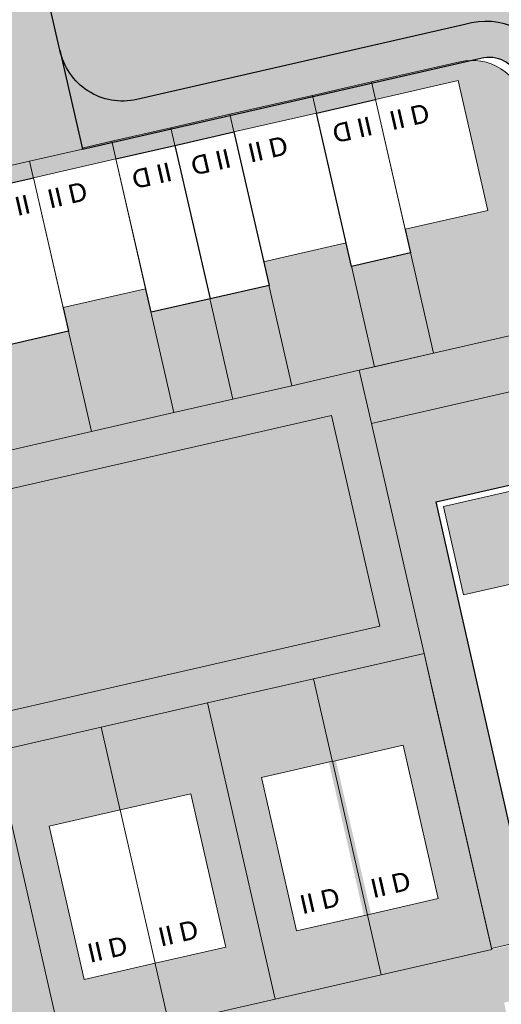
# Model space of a CAD drawing. Header units: metres. Extents: x -862 to 1262, y -354 to 644.
# Tile 284 of 315: x 268 to 307, y 105 to 187. Entities that reach past the tile are written whole.
import ezdxf

# ---------------------------------------------------------------- set-up
doc = ezdxf.new("R2010")
doc.units = ezdxf.units.M
doc.header["$LTSCALE"] = 0.5
doc.set_wipeout_variables(frame=1)
for name, color, linetype in [('BPR_Verkehr_220520', 7, 'Continuous'), ('DZH_Baufelder Ost_220610', 7, 'Continuous'), ('LPB_Freiraum_220609', 7, 'Continuous')]:
    doc.layers.add(name, color=color, linetype=linetype)
doc.styles.add('Calibri Light', font='calibril.ttf')

# ---------------------------------------------------------------- blocks, each defined once
blk = doc.blocks.new('Slab (2D)-6')
at = {"color": 255, "linetype": 'Continuous', "lineweight": 9, "transparency": 33554687}
blk.add_wipeout([(-2.291500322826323e-13, -8.881784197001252e-16), (-1.7763568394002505e-15, 12.999999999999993), (4.999999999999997, 12.999999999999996), (4.999999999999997, 8.881784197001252e-16)], dxfattribs=at)
at = {"color": 7, "linetype": 'Continuous', "lineweight": 9, "transparency": 33554687}
for p, q in [((0, 9.400000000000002), (5, 9.400000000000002)), ((-2.277216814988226e-13, 4), (5, 3.999999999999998))]:
    blk.add_line(p, q, dxfattribs=at)
at = {"color": 8, "linetype": 'Continuous', "lineweight": 9, "true_color": 0x777777, "transparency": 33554687, "flags": 128}
blk.add_lwpolyline([(-2.275957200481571e-13, -9.063735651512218e-16), (3.155443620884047e-29, 13), (5, 13), (5, 0)], close=True, dxfattribs=at)
at = {"color": 7, "linetype": 'Continuous', "lineweight": 9, "transparency": 33554687, "flags": 128}
blk.add_lwpolyline([(5, 0), (5, 13), (0, 13), (-2.275957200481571e-13, -9.063735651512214e-16), (5, 5.428454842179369e-16)], dxfattribs=at)
blk = doc.blocks.new('RH 5 x 13 - II (2D_3D) (2D)')
at = {"color": 8, "true_color": 0x777777, "transparency": 33554687}
blk.add_blockref('Slab (2D)-6', (0, 0), dxfattribs=at)
at = {"color": 255, "linetype": 'Continuous', "lineweight": 5, "transparency": 33554687}
blk.add_wipeout([(0, 13), (5, 13), (5, 0), (0, 0)], dxfattribs=at)
at = {"color": 7, "linetype": 'Continuous', "lineweight": 25, "transparency": 33554687, "flags": 128}
blk.add_lwpolyline([(0, 13), (5, 13), (5, 0), (0, 0)], close=True, dxfattribs=at)
at = {"color": 7, "transparency": 33554687, "insert": (2.405184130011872, 2.006361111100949), "char_height": 1.559479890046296, "width": 3.810368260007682, "attachment_point": 5, "line_spacing_factor": 1.163780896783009, "style": 'Calibri Light'}
blk.add_mtext('II D', dxfattribs=at)
blk = doc.blocks.new('Slab (2D)-19')
at = {"color": 255, "linetype": 'Continuous', "lineweight": 9, "transparency": 33554687}
blk.add_wipeout([(-2.2737367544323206e-13, -8.881784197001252e-16), (-2.2737367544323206e-13, 10.999999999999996), (6.999999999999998, 11), (6.999999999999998, 0)], dxfattribs=at)
at = {"color": 7, "linetype": 'Continuous', "lineweight": 9, "transparency": 33554687}
for p, q in [((-2.27595720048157e-13, 9.4), (7, 9.4)), ((-4.551786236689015e-13, 4.000000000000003), (7, 3.999999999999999))]:
    blk.add_line(p, q, dxfattribs=at)
at = {"color": 8, "linetype": 'Continuous', "lineweight": 9, "true_color": 0x777777, "transparency": 33554687, "flags": 128}
blk.add_lwpolyline([(-2.275957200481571e-13, -9.509376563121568e-16), (-2.275957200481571e-13, 11), (7, 11), (7, 0)], close=True, dxfattribs=at)
at = {"color": 7, "linetype": 'Continuous', "lineweight": 9, "transparency": 33554687, "flags": 128}
blk.add_lwpolyline([(-2.275957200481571e-13, -9.50937656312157e-16), (-2.275957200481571e-13, 11), (7, 11), (7, -2.187751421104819e-15), (-2.275957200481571e-13, -9.50937656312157e-16)], dxfattribs=at)
blk = doc.blocks.new('DH 7 x 11 - II (2D_3D) (2D)')
at = {"color": 8, "true_color": 0x777777, "transparency": 33554687}
blk.add_blockref('Slab (2D)-19', (0, 0), dxfattribs=at)
at = {"color": 255, "linetype": 'Continuous', "lineweight": 9, "transparency": 33554687}
blk.add_wipeout([(0, 11), (7, 11), (7, 0), (0, 0)], dxfattribs=at)
at = {"color": 253, "linetype": 'Continuous', "lineweight": 9, "transparency": 33554687, "flags": 128}
blk.add_lwpolyline([(0, 11), (7, 11), (7, 0), (0, 0)], close=True, dxfattribs=at)
at = {"color": 7, "transparency": 33554687, "insert": (2.405184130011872, 2.006361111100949), "char_height": 1.559479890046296, "width": 3.810368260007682, "attachment_point": 5, "line_spacing_factor": 1.163780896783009, "style": 'Calibri Light'}
blk.add_mtext('II D', dxfattribs=at)
blk = doc.blocks.new('Slab (2D)-21')
at = {"color": 255, "linetype": 'Continuous', "lineweight": 9, "transparency": 33554687}
blk.add_wipeout([(-2.255973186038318e-13, -8.881784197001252e-16), (0, 13), (5.999999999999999, 13), (5.999999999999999, 8.881784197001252e-16)], dxfattribs=at)
at = {"color": 7, "linetype": 'Continuous', "lineweight": 9, "transparency": 33554687}
for p, q in [((0, 13), (6, 13)), ((0, 9.400000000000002), (5.999999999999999, 9.400000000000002)), ((-2.277216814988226e-13, 4.000000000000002), (5.999999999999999, 4))]:
    blk.add_line(p, q, dxfattribs=at)
at = {"color": 8, "linetype": 'Continuous', "lineweight": 9, "true_color": 0x777777, "transparency": 33554687, "flags": 128}
blk.add_lwpolyline([(-2.275957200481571e-13, -9.509376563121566e-16), (0, 13), (5.999999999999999, 13), (5.999999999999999, 0)], close=True, dxfattribs=at)
at = {"color": 7, "linetype": 'Continuous', "lineweight": 9, "transparency": 33554687, "flags": 128}
blk.add_lwpolyline([(-2.275957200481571e-13, -9.50937656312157e-16), (6, 3.327716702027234e-16), (5.999999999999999, 13), (0, 13), (-2.275957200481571e-13, -9.50937656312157e-16)], dxfattribs=at)
blk = doc.blocks.new('DH 6 x 13 - II (2D_3D) (2D)')
at = {"color": 8, "true_color": 0x777777, "transparency": 33554687}
blk.add_blockref('Slab (2D)-21', (0, 0), dxfattribs=at)
at = {"color": 255, "linetype": 'Continuous', "lineweight": 9, "transparency": 33554687}
blk.add_wipeout([(0, 13), (6, 13), (6, 0), (0, 0)], dxfattribs=at)
at = {"color": 253, "linetype": 'Continuous', "lineweight": 9, "transparency": 33554687, "flags": 128}
blk.add_lwpolyline([(0, 13), (6, 13), (6, 0), (0, 0)], close=True, dxfattribs=at)
at = {"color": 7, "transparency": 33554687, "insert": (2.405184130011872, 2.006361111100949), "char_height": 1.559479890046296, "width": 3.810368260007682, "attachment_point": 5, "line_spacing_factor": 1.163780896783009, "style": 'Calibri Light'}
blk.add_mtext('II D', dxfattribs=at)
blk = doc.blocks.new('Slab (2D)-24')
at = {"color": 255, "linetype": 'Continuous', "lineweight": 9, "transparency": 33554687}
blk.add_wipeout([(15.999837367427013, 6.50040150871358), (16.000163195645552, -6.4995994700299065), (8.000162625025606, -6.499799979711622), (7.999836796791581, 6.500200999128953)], dxfattribs=at)
at = {"color": 8, "linetype": 'Continuous', "lineweight": 9, "true_color": 0x777777, "transparency": 33554687, "flags": 128}
blk.add_lwpolyline([(15.99983736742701, 6.500401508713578), (16.00016319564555, -6.499599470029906), (8.000162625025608, -6.499799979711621), (7.999836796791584, 6.500200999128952)], close=True, dxfattribs=at)
at = {"color": 255, "linetype": 'Continuous', "lineweight": 9, "transparency": 33554687}
blk.add_wipeout([(15.999837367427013, 6.50040150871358), (16.000163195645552, -6.4995994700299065), (8.000162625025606, -6.499799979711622), (7.999836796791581, 6.500200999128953)], dxfattribs=at)
at = {"color": 8, "linetype": 'Continuous', "lineweight": 9, "true_color": 0x777777, "transparency": 33554687, "flags": 128}
blk.add_lwpolyline([(15.99983736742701, 6.500401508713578), (16.00016319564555, -6.499599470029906), (8.000162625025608, -6.499799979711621), (7.999836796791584, 6.500200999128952)], close=True, dxfattribs=at)
at = {"color": 255, "linetype": 'Continuous', "lineweight": 9, "transparency": 33554687}
blk.add_wipeout([(15.999837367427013, 6.50040150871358), (16.000163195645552, -6.4995994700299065), (8.000162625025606, -6.499799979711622), (7.999836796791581, 6.500200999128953)], dxfattribs=at)
at = {"color": 8, "linetype": 'Continuous', "lineweight": 9, "true_color": 0x777777, "transparency": 33554687, "flags": 128}
blk.add_lwpolyline([(15.99983736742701, 6.500401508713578), (16.00016319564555, -6.499599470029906), (8.000162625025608, -6.499799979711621), (7.999836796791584, 6.500200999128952)], close=True, dxfattribs=at)
blk = doc.blocks.new('Slab (2D)-25')
at = {"color": 255, "linetype": 'Continuous', "lineweight": 9, "transparency": 33554687}
blk.add_wipeout([(7.999836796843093, 6.5002000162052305), (8.000162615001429, -6.499398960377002), (-15.99983737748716, -6.5000004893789), (-16.0001631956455, 6.499598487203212)], dxfattribs=at)
at = {"color": 8, "linetype": 'Continuous', "lineweight": 9, "true_color": 0x777777, "transparency": 33554687, "flags": 128}
blk.add_lwpolyline([(7.999836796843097, 6.500200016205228), (8.000162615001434, -6.499398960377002), (-15.99983737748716, -6.500000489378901), (-16.0001631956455, 6.499598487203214)], close=True, dxfattribs=at)
at = {"color": 255, "linetype": 'Continuous', "lineweight": 9, "transparency": 33554687}
blk.add_wipeout([(7.999836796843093, 6.5002000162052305), (8.000162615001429, -6.499398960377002), (-15.99983737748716, -6.5000004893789), (-16.0001631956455, 6.499598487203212)], dxfattribs=at)
at = {"color": 8, "linetype": 'Continuous', "lineweight": 9, "true_color": 0x777777, "transparency": 33554687, "flags": 128}
blk.add_lwpolyline([(7.999836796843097, 6.500200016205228), (8.000162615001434, -6.499398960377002), (-15.99983737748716, -6.500000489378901), (-16.0001631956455, 6.499598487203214)], close=True, dxfattribs=at)
at = {"color": 255, "linetype": 'Continuous', "lineweight": 9, "transparency": 33554687}
blk.add_wipeout([(7.999836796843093, 6.5002000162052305), (8.000162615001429, -6.499398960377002), (-15.99983737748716, -6.5000004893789), (-16.0001631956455, 6.499598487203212)], dxfattribs=at)
at = {"color": 8, "linetype": 'Continuous', "lineweight": 9, "true_color": 0x777777, "transparency": 33554687, "flags": 128}
blk.add_lwpolyline([(7.999836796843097, 6.500200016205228), (8.000162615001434, -6.499398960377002), (-15.99983737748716, -6.500000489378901), (-16.0001631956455, 6.499598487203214)], close=True, dxfattribs=at)
blk = doc.blocks.new('Symbol-7 (2D)')
at = {"color": 8, "true_color": 0x777777, "transparency": 33554687}
blk.add_blockref('Slab (2D)-24', (0, 0), dxfattribs=at)
blk.add_blockref('Slab (2D)-25', (0, 0), dxfattribs=at)
at = {"color": 255, "linetype": 'Continuous', "lineweight": 25, "transparency": 33554687}
blk.add_wipeout([(-16.000163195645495, 6.499598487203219), (7.9998367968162, 6.500200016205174), (15.999836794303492, 6.500400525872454), (16.000162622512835, -6.499599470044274), (-15.999837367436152, -6.500401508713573), (-16.000113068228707, 4.499598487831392), (-16.000113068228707, 4.499598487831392)], dxfattribs=at)
at = {"linetype": 'Continuous', "lineweight": 0, "true_color": 0xfbf8f0, "transparency": 33554661}
blk.add_hatch(color=7, dxfattribs=at).paths.add_polyline_path([(15.49984932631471, 6.000387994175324), (15.50015009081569, -5.999612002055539), (8.000150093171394, -5.999799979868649), (7.999849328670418, 6.000200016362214)])
at = {"color": 7, "linetype": 'Continuous', "lineweight": 25, "transparency": 33554687, "flags": 128}
blk.add_lwpolyline([(-16.0001631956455, 6.499598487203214), (7.999836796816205, 6.50020001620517), (15.9998367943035, 6.50040052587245), (16.00016262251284, -6.499599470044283), (-15.99983736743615, -6.500401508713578), (-16.0001130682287, 4.49959848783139), (-16.0001130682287, 4.49959848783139)], close=True, dxfattribs=at)
at = {"color": 9, "linetype": 'Continuous', "lineweight": 9, "transparency": 33554661, "flags": 128}
blk.add_lwpolyline([(15.49984932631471, 6.000387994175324), (15.50015009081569, -5.999612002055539), (8.000150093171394, -5.999799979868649), (7.999849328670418, 6.000200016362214)], close=True, dxfattribs=at)
at = {"color": 7, "transparency": 33554687, "char_height": 1.559479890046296, "width": 3, "attachment_point": 5, "line_spacing_factor": 1.163780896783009, "style": 'Calibri Light'}
for s, insert, rotation in [('III', (-13.53261823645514, -4.500002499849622), 90.0014360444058), ('II', (13.99375138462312, -4.499649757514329), 90.00143604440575)]:
    blk.add_mtext(s, dxfattribs=dict(at, insert=insert, rotation=rotation))

msp = doc.modelspace()

# ---------------------------------------------------------------- hatches: boundary and pattern name
at = {"layer": 'DZH_Baufelder Ost_220610', "linetype": 'Continuous', "lineweight": 0, "true_color": 0xdce9e4, "transparency": 33554687}
h = msp.add_hatch(color=254, dxfattribs=at)
edge = h.paths.add_edge_path()
edge.add_line((309.3987034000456, 179.7556519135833), (313.5209039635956, 161.7222780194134))
edge.add_line((313.5209039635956, 161.7222780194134), (301.8411468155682, 159.0503654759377))
edge.add_line((301.8411468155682, 159.0503654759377), (296.712088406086, 181.4710680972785))
edge.add_line((296.712088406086, 181.4710680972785), (304.0086289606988, 183.1397138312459))
edge.add_arc((305.0118348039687, 178.7529635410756), 4.500000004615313, 12.874698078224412, 102.88145674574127, ccw=False)
at = {"layer": 'DZH_Baufelder Ost_220610', "linetype": 'Continuous', "lineweight": 0, "true_color": 0x8ea381, "transparency": 33554687}
h = msp.add_hatch(color=252, dxfattribs=at)
edge = h.paths.add_edge_path()
edge.add_arc((305.0118348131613, 178.7529635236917), 4.499999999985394, 12.874697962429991, 102.87524179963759, ccw=False)
edge.add_line((309.3987034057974, 179.7556518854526), (308.8137875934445, 179.6219601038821))
edge.add_arc((305.0118348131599, 178.7529635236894), 3.899999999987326, 12.87469796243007, 102.8752417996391)
edge.add_line((304.1428021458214, 182.5549080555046), (304.0091048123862, 183.1398225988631))
h = msp.add_hatch(color=252, dxfattribs=at)
edge = h.paths.add_edge_path()
edge.add_arc((305.0118348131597, 178.7529635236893), 3.899999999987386, 12.874697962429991, 102.87524179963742, ccw=False)
edge.add_line((308.8137875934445, 179.6219601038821), (309.3987034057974, 179.7556518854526))
edge.add_arc((305.0118348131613, 178.7529635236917), 4.499999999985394, 12.87469796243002, 102.8752417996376)
edge.add_line((304.0091048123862, 183.1398225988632), (304.1428021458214, 182.5549080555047))
at = {"layer": 'DZH_Baufelder Ost_220610', "linetype": 'Continuous', "lineweight": 0, "true_color": 0xdce9e4, "transparency": 33554687}
for points in [[(291.8374581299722, 180.355452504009), (296.7121913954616, 181.4706178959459), (301.8411468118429, 159.0503654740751), (296.9664135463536, 157.9352000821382)], [(295.707356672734, 157.6471727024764), (296.9664135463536, 157.9352000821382), (291.8374581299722, 180.3554525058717), (285.0141035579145, 178.7945119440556), (290.1431854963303, 156.3737064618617), (295.7074831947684, 157.646619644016)], [(280.142043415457, 177.6799580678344), (285.0141035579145, 178.7945119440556), (290.1431854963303, 156.3737064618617), (285.2711253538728, 155.2591525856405)], [(275.2655587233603, 176.56439200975), (280.1420434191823, 177.6799580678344), (285.2711253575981, 155.2591525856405), (280.3946406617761, 154.1435865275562)], [(272.814996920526, 176.0037907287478), (272.8356227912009, 175.9135501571), (268.4626579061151, 174.9140417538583), (273.5712860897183, 152.5826459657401), (280.3946406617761, 154.1435865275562), (275.2655587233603, 176.56439200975)], [(268.4626579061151, 174.9140417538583), (260.6634108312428, 173.1314038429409), (265.7723764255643, 150.7985331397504), (273.5712860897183, 152.5826459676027)], [(295.707356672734, 157.6471727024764), (296.7108727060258, 153.260493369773), (314.5235923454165, 157.3354093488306), (313.5209039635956, 161.7222780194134)], [(291.9242990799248, 132.1645024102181), (301.0598256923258, 134.2525675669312), (306.6520281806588, 109.7860347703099), (297.5165015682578, 107.6979696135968)], [(283.1505791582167, 130.1590512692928), (291.9243169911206, 132.1644240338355), (297.5165015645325, 107.6979696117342), (288.7427637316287, 105.6925968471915)], [(274.376841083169, 128.1536784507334), (283.1505791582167, 130.1590512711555), (288.7427637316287, 105.6925968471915), (279.9690256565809, 103.6872240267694)], [(265.6031030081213, 126.1483056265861), (274.376841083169, 128.1536784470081), (279.9690256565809, 103.6872240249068), (271.1952875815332, 101.6818512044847)], [(250.9802064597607, 122.806017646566), (265.6031030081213, 126.1483056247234), (271.1952875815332, 101.6818512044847), (256.5723910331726, 98.3395632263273)]]:
    msp.add_hatch(color=254, dxfattribs=at).paths.add_polyline_path(points)
at = {"layer": 'DZH_Baufelder Ost_220610', "linetype": 'Continuous', "lineweight": 0, "true_color": 0xfff9e0, "transparency": 33554687}
h = msp.add_hatch(color=7, dxfattribs=at)
edge = h.paths.add_edge_path()
edge.add_line((258.4660780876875, 124.5171085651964), (291.9242992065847, 132.1645018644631))
edge.add_line((291.9242990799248, 132.1645024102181), (301.0592399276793, 134.2524336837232))
edge.add_line((301.0592399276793, 134.2524336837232), (295.7074831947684, 157.646619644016))
edge.add_line((295.7074831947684, 157.646619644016), (290.1431854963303, 156.3737064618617))
edge.add_line((290.1431854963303, 156.3737064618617), (285.2711253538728, 155.2591525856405))
edge.add_line((285.2711253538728, 155.2591525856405), (280.3946406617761, 154.1435865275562))
edge.add_line((280.3946406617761, 154.1435865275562), (273.5712860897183, 152.5826459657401))
edge.add_line((273.5712860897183, 152.5826459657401), (265.7723764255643, 150.7985331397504))
edge.add_line((265.7723764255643, 150.7985331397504), (257.9738355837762, 149.0145046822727))
edge.add_line((257.9738355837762, 149.0145046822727), (253.102144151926, 147.9000351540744))
edge.add_line((253.102144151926, 147.9000351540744), (242.3791503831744, 145.4469960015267))
edge.add_line((242.3791503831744, 145.4469960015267), (237.5026656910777, 144.3314299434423))
edge.add_line((237.5026656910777, 144.3314299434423), (231.6561566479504, 142.9939568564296))
edge.add_line((231.6561566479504, 142.9939568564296), (224.3185016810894, 141.3153626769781))
edge.add_line((224.3185016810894, 141.3153626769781), (227.0023164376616, 129.5733626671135))
edge.add_line((227.0023164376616, 129.5733626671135), (229.0008372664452, 120.8597400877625))
edge.add_line((229.0008372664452, 120.8597400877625), (229.669294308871, 117.9351632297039))
edge.add_line((229.669294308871, 117.9351632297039), (250.6821657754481, 122.73797833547))
edge.add_line((250.6821657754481, 122.73797833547), (250.9690339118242, 122.8036842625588))
edge.add_line((250.9690339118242, 122.8036842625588), (250.9690639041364, 122.8035533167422))
edge.add_line((250.9690639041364, 122.8035533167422), (258.4660774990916, 124.5171111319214))
edge.add_line((258.4660774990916, 124.5171111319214), (258.4660780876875, 124.5171085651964))
h.paths.add_polyline_path([(297.4021601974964, 136.4939174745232), (231.9260305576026, 121.5283359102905), (231.9260300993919, 121.5283379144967), (227.9457685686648, 138.9424425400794), (293.421890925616, 153.9080203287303)])
at = {"layer": 'DZH_Baufelder Ost_220610', "linetype": 'Continuous', "lineweight": 0, "true_color": 0xdce9e4, "transparency": 33554687}
h = msp.add_hatch(color=254, dxfattribs=at)
edge = h.paths.add_edge_path()
edge.add_line((301.0592399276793, 134.2524336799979), (301.0598256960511, 134.2525675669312))
edge.add_line((301.0598256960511, 134.2525675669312), (301.7677706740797, 131.1552263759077))
edge.add_line((301.7677706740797, 131.1552263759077), (306.6346043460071, 109.8807892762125))
edge.add_line((306.6346043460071, 109.8807892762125), (320.0527593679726, 112.9486692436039))
edge.add_arc((319.0497764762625, 117.3354705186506), 4.500000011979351, 282.878544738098, 372.8746978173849)
edge.add_line((323.4366450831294, 118.3381588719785), (314.5232244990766, 157.335325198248))
edge.add_line((314.5232244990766, 157.335325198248), (296.7108727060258, 153.260493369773))
edge.add_line((296.7108727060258, 153.260493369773), (301.0592399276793, 134.2524336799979))
at = {"layer": 'DZH_Baufelder Ost_220610', "linetype": 'Continuous', "lineweight": 0, "true_color": 0xc4dad2, "transparency": 33554687}
msp.add_hatch(color=254, dxfattribs=at).paths.add_polyline_path([(227.9457690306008, 138.9424405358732), (231.9260305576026, 121.5283359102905), (297.4021601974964, 136.4939174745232), (293.421890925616, 153.9080203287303)])

# ---------------------------------------------------------------- linework, layer by layer
at = {"layer": 'DZH_Baufelder Ost_220610', "color": 255, "linetype": 'Continuous', "lineweight": 18, "transparency": 33554687, "elevation": -12285434.42021632, "flags": 128}
for points in [[(309.3987034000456, 179.7556519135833), (313.5209039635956, 161.7222780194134), (301.8411468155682, 159.0503654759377), (296.712088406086, 181.4710680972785), (304.0086289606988, 183.1397138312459, -0.4142481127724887), (309.3987034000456, 179.7556519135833)], [(301.0592399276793, 134.2524336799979), (301.0598256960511, 134.2525675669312), (301.7677706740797, 131.1552263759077), (306.6346043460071, 109.8807892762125), (320.0527593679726, 112.9486692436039, 0.4141938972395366), (323.4366450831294, 118.3381588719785), (314.5232244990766, 157.335325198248), (296.7108727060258, 153.260493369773)]]:
    msp.add_lwpolyline(points, format="xyb", close=True, dxfattribs=at)
at = {"layer": 'DZH_Baufelder Ost_220610', "color": 255, "linetype": 'Continuous', "lineweight": 18, "transparency": 33554687, "flags": 128}
for points in [[(291.8374581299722, 180.355452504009), (296.7121913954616, 181.4706178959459), (301.8411468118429, 159.0503654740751), (296.9664135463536, 157.9352000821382)], [(295.707356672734, 157.6471727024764), (296.9664135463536, 157.9352000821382), (291.8374581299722, 180.3554525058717), (285.0141035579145, 178.7945119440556), (290.1431854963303, 156.3737064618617), (295.7074831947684, 157.646619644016)], [(280.142043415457, 177.6799580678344), (285.0141035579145, 178.7945119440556), (290.1431854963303, 156.3737064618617), (285.2711253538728, 155.2591525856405)], [(275.2655587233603, 176.56439200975), (280.1420434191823, 177.6799580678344), (285.2711253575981, 155.2591525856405), (280.3946406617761, 154.1435865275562)], [(272.814996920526, 176.0037907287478), (272.8356227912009, 175.9135501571), (268.4626579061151, 174.9140417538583), (273.5712860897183, 152.5826459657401), (280.3946406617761, 154.1435865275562), (275.2655587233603, 176.56439200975)], [(268.4626579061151, 174.9140417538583), (260.6634108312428, 173.1314038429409), (265.7723764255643, 150.7985331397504), (273.5712860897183, 152.5826459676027)], [(295.707356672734, 157.6471727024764), (296.7108727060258, 153.260493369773), (314.5235923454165, 157.3354093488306), (313.5209039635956, 161.7222780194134)], [(227.9457690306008, 138.9424405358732), (231.9260305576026, 121.5283359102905), (297.4021601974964, 136.4939174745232), (293.421890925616, 153.9080203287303)], [(291.9242990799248, 132.1645024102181), (301.0598256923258, 134.2525675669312), (306.6520281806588, 109.7860347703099), (297.5165015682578, 107.6979696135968)], [(283.1505791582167, 130.1590512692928), (291.9243169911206, 132.1644240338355), (297.5165015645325, 107.6979696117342), (288.7427637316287, 105.6925968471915)], [(274.376841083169, 128.1536784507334), (283.1505791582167, 130.1590512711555), (288.7427637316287, 105.6925968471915), (279.9690256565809, 103.6872240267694)], [(265.6031030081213, 126.1483056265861), (274.376841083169, 128.1536784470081), (279.9690256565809, 103.6872240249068), (271.1952875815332, 101.6818512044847)], [(250.9802064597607, 122.806017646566), (265.6031030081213, 126.1483056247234), (271.1952875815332, 101.6818512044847), (256.5723910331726, 98.3395632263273)]]:
    msp.add_lwpolyline(points, close=True, dxfattribs=at)
at = {"layer": 'DZH_Baufelder Ost_220610', "color": 252, "linetype": 'Continuous', "true_color": 0x8ea381, "transparency": 33554687}
for points in [[(200.3441443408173, 158.7230259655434), (200.2098794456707, 159.3078104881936), (304.1428938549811, 182.5549293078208), (304.0086289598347, 183.139713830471)], [(200.2098794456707, 159.3078104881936), (200.3441443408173, 158.7230259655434), (304.0086289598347, 183.1397138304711), (304.1428938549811, 182.5549293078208)], [(296.4241072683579, 181.40500612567), (297.0089978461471, 181.5388082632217), (301.5531892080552, 158.9842006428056), (302.1380797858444, 159.1180027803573)], [(297.0089978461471, 181.5388082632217), (296.4241072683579, 181.40500612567), (302.1380797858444, 159.1180027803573), (301.5531892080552, 158.9842006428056)], [(291.5473460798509, 180.2893768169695), (292.13223665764, 180.4231789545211), (296.6764280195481, 157.8685713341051), (297.2613185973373, 158.0023734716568)], [(292.13223665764, 180.4231789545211), (291.5473460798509, 180.2893768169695), (297.2613185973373, 158.0023734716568), (296.6764280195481, 157.8685713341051)], [(284.7239915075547, 178.7284362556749), (285.3088820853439, 178.8622383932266), (289.853073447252, 156.3076307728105), (290.4379640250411, 156.4414329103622)], [(285.3088820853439, 178.8622383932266), (284.7239915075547, 178.7284362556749), (290.4379640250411, 156.4414329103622), (289.853073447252, 156.3076307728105)], [(279.8519313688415, 177.6138823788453), (280.4368219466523, 177.7476845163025), (284.9810133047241, 155.193076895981), (285.5659038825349, 155.3268790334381)], [(280.4368219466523, 177.7476845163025), (279.8519313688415, 177.6138823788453), (285.5659038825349, 155.3268790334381), (284.9810133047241, 155.193076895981)], [(274.9754466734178, 176.4983163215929), (275.5603372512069, 176.6321184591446), (280.104528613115, 154.0775108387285), (280.6894191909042, 154.2113129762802)], [(275.5603372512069, 176.6321184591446), (274.9754466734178, 176.4983163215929), (280.6894191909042, 154.2113129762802), (280.104528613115, 154.0775108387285)], [(268.1520921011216, 174.9373757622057), (268.7369826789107, 175.0711778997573), (273.2811740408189, 152.5165702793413), (273.866064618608, 152.650372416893)], [(268.7369826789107, 175.0711778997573), (268.1520921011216, 174.9373757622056), (273.866064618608, 152.650372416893), (273.2811740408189, 152.5165702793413)], [(313.3871649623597, 162.3068926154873), (313.5209670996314, 161.722002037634), (223.3362169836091, 141.706442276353), (222.8851285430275, 140.9877495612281)], [(313.5209670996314, 161.722002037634), (313.3871649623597, 162.3068926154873), (222.8851285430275, 140.9877495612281), (223.3362169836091, 141.706442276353)], [(314.4563234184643, 157.6277705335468), (314.5901255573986, 157.0428799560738), (296.6460843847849, 153.5534219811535), (297.3647149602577, 153.1023193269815)], [(314.5901255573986, 157.0428799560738), (314.4563234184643, 157.6277705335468), (297.3647149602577, 153.1023193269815), (296.6460843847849, 153.5534219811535)], [(307.2166721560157, 110.0153055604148), (306.6317673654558, 109.8815655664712), (297.3647149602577, 153.1023193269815), (296.6460843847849, 153.5534219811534)], [(306.6317673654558, 109.8815655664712), (307.2166721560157, 110.0153055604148), (296.6460843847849, 153.5534219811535), (297.3647149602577, 153.1023193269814)], [(229.802985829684, 117.3502473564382), (229.6692943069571, 117.9351632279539), (301.1930420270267, 133.6675432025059), (301.0593020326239, 134.2524479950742)], [(229.6692943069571, 117.9351632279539), (229.802985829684, 117.3502473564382), (301.0593020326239, 134.2524479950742), (301.1930420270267, 133.6675432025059)], [(282.8581033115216, 130.0922838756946), (283.4430191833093, 130.2259753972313), (288.4285833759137, 105.7207892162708), (289.0134992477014, 105.8544807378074)], [(283.4430191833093, 130.2259753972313), (282.8581033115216, 130.0922838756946), (289.0134992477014, 105.8544807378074), (288.4285833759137, 105.7207892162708)], [(274.0843652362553, 128.0869110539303), (274.6692811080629, 128.2206025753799), (279.6548452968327, 103.7154163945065), (280.2397611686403, 103.8491079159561)], [(274.6692811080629, 128.2206025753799), (274.0843652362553, 128.0869110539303), (280.2397611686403, 103.8491079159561), (279.6548452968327, 103.7154163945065)], [(265.3106271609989, 126.0815382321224), (265.8955430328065, 126.2152297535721), (270.8811072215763, 101.7100435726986), (271.4660230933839, 101.8437350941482)], [(265.8955430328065, 126.2152297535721), (265.3106271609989, 126.0815382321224), (271.4660230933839, 101.8437350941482), (270.8811072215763, 101.7100435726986)], [(319.9187605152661, 113.5335151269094), (320.0529857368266, 112.9487214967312), (216.1173260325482, 89.70840858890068), (216.2515512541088, 89.12361495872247)], [(320.0529857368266, 112.9487214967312), (319.9187605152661, 113.5335151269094), (216.2515512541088, 89.12361495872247), (216.1173260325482, 89.70840858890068)]]:
    msp.add_solid(points, dxfattribs=at)

# ---------------------------------------------------------------- next in the draw order: block references
at = {"layer": 'DZH_Baufelder Ost_220610', "color": 7, "transparency": 33554687, "xscale": -1, "rotation": 192.8746724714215}
msp.add_blockref('DH 7 x 11 - II (2D_3D) (2D)', (285.3500827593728, 177.3351713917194, 8.7), dxfattribs=at)
at = {"layer": 'DZH_Baufelder Ost_220610', "color": 7, "transparency": 33554687}
for name, p, rotation in [('RH 5 x 13 - II (2D_3D) (2D)', (268.7774663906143, 173.5472449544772, 8.7), 192.8746724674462), ('Symbol-7 (2D)', (311.9425464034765, 132.6149822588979), 102.8101761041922), ('DH 6 x 13 - II (2D_3D) (2D)', (278.8338802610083, 108.6536164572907, 8.7), 12.87467248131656)]:
    msp.add_blockref(name, p, dxfattribs=dict(at, rotation=rotation))

# ---------------------------------------------------------------- next in the draw order: block references
for name, p, rotation in [('RH 5 x 13 - II (2D_3D) (2D)', (297.0484001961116, 180.0090018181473, 8.7), 192.8746724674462), ('RH 5 x 13 - II (2D_3D) (2D)', (285.3500827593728, 177.3351713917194, 8.7), 192.8746724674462), ('DH 6 x 13 - II (2D_3D) (2D)', (296.381743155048, 112.6626689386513, 8.7), 12.87467248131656), ('DH 6 x 13 - II (2D_3D) (2D)', (272.9843348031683, 107.3183944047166, 8.7), 12.87467248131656)]:
    msp.add_blockref(name, p, dxfattribs=dict(at, rotation=rotation))

# ---------------------------------------------------------------- next in the draw order: block references
at = {"layer": 'DZH_Baufelder Ost_220610', "color": 7, "transparency": 33554687, "xscale": -1, "rotation": 192.8746724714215}
msp.add_blockref('DH 7 x 11 - II (2D_3D) (2D)', (297.0474536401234, 180.0144114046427, 8.7), dxfattribs=at)
at = {"layer": 'DZH_Baufelder Ost_220610', "color": 7, "transparency": 33554687}
for name, p, rotation in [('RH 5 x 13 - II (2D_3D) (2D)', (280.4757838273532, 176.2210753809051, 8.7), 192.8746724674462), ('DH 6 x 13 - II (2D_3D) (2D)', (290.532197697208, 111.3274468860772, 8.7), 12.87467248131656)]:
    msp.add_blockref(name, p, dxfattribs=dict(at, rotation=rotation))

# ---------------------------------------------------------------- next in the draw order: hatches: boundary and pattern name
at = {"layer": 'BPR_Verkehr_220520', "linetype": 'Continuous', "lineweight": 0, "true_color": 0xe4e6e5, "transparency": 33554687}
h = msp.add_hatch(color=254, dxfattribs=at)
edge = h.paths.add_edge_path()
edge.add_line((329.3358145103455, 113.0217648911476), (218.1371975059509, 87.60561018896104))
edge.add_line((218.1371975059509, 87.60561018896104), (219.1621658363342, 83.12125517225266))
edge.add_line((219.1621658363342, 83.12125517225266), (220.3807405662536, 83.39977917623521))
edge.add_line((220.3807405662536, 83.39977917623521), (219.9351021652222, 85.34949874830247))
edge.add_line((219.9351021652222, 85.34949874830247), (222.8596815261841, 86.01795635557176))
edge.add_line((222.8596815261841, 86.01795635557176), (223.3053199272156, 84.06823678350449))
edge.add_line((223.3053199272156, 84.06823678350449), (235.0036373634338, 86.74206720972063))
edge.add_line((235.0036373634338, 86.74206720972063), (234.5579989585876, 88.69178678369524))
edge.add_line((234.5579989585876, 88.69178678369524), (237.4825783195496, 89.3602443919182))
edge.add_line((237.4825783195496, 89.3602443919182), (237.928216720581, 87.41052481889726))
edge.add_line((237.928216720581, 87.41052481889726), (249.626534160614, 90.08435524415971))
edge.add_line((249.626534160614, 90.08435524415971), (249.1808957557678, 92.03407481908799))
edge.add_line((249.1808957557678, 92.03407481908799), (252.1054751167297, 92.70253242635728))
edge.add_line((252.1054751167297, 92.70253242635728), (252.5511135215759, 90.75281285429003))
edge.add_line((252.5511135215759, 90.75281285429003), (264.2494309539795, 93.42664327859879))
edge.add_line((264.2494309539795, 93.42664327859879), (263.803792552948, 95.37636285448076))
edge.add_line((263.803792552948, 95.37636285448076), (266.7283719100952, 96.04482046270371))
edge.add_line((266.7283719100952, 96.04482046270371), (267.1740103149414, 94.09510088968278))
edge.add_line((267.1740103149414, 94.09510088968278), (278.872327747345, 96.76893131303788))
edge.add_line((278.872327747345, 96.76893131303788), (278.4266893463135, 98.71865088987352))
edge.add_line((278.4266893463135, 98.71865088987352), (281.3512687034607, 99.3871084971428))
edge.add_line((281.3512687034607, 99.3871084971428), (281.7969071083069, 97.43738892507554))
edge.add_line((281.7969071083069, 97.43738892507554), (293.4952245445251, 100.1112193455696))
edge.add_line((293.4952245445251, 100.1112193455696), (293.0495861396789, 102.0609389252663))
edge.add_line((293.0495861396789, 102.0609389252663), (295.9741655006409, 102.7293965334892))
edge.add_line((295.9741655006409, 102.7293965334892), (296.4198039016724, 100.7796769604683))
edge.add_line((296.4198039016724, 100.7796769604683), (308.1181213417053, 103.4535073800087))
edge.add_line((308.1181213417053, 103.4535073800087), (307.6724829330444, 105.403226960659))
edge.add_line((307.6724829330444, 105.403226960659), (310.5970622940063, 106.0716845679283))
edge.add_line((310.5970622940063, 106.0716845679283), (311.0427006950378, 104.1219649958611))
edge.add_line((311.0427006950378, 104.1219649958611), (321.7455954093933, 106.5682762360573))
edge.add_line((321.7455954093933, 106.5682762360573), (321.7455954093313, 106.5682762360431))
edge.add_arc((323.1716383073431, 100.3291736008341), 6.400000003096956, 24.039121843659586, 102.87467249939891, ccw=False)
edge.add_line((329.0165504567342, 102.9362796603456), (329.0165504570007, 102.9362796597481))
edge.add_line((329.0165504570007, 102.9362796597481), (346.3895550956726, 63.98746679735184))
edge.add_line((346.3895550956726, 63.98746679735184), (350.4079321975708, 65.77985221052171))
edge.add_line((350.4079321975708, 65.77985221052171), (329.3358145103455, 113.0217648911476))

# ---------------------------------------------------------------- next in the draw order: linework, layer by layer
at = {"layer": 'DZH_Baufelder Ost_220610', "color": 252, "linetype": 'Continuous', "true_color": 0x8ea381, "transparency": 33554687}
for points in [[(297.7204444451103, 108.1520792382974), (297.1355285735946, 108.0183877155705), (292.3504485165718, 131.6464323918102), (291.765532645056, 131.5127408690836)], [(297.1355285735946, 108.0183877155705), (297.7204444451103, 108.1520792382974), (291.765532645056, 131.5127408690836), (292.3504485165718, 131.6464323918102)]]:
    msp.add_solid(points, dxfattribs=at)

# ---------------------------------------------------------------- next in the draw order: block references
at = {"layer": 'DZH_Baufelder Ost_220610', "color": 7, "transparency": 33554687, "xscale": -1, "rotation": 192.8746724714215}
msp.add_blockref('DH 7 x 11 - II (2D_3D) (2D)', (268.7774663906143, 173.5472449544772, 8.7), dxfattribs=at)

# ---------------------------------------------------------------- next in the draw order: hatches: boundary and pattern name
at = {"layer": 'BPR_Verkehr_220520', "linetype": 'Continuous', "lineweight": 0, "true_color": 0xe4e6e5, "transparency": 33554687}
h = msp.add_hatch(color=254, dxfattribs=at)
edge = h.paths.add_edge_path()
edge.add_line((202.4660766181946, 161.7785059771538), (202.0204382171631, 163.7282255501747))
edge.add_line((202.0204382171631, 163.7282255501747), (204.945017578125, 164.396683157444))
edge.add_line((204.945017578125, 164.396683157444), (205.3906559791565, 162.4469635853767))
edge.add_line((205.3906559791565, 162.4469635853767), (217.0889734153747, 165.1207940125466))
edge.add_line((217.0889734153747, 165.1207940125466), (216.6433350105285, 167.0705135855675))
edge.add_line((216.6433350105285, 167.0705135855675), (219.5679143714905, 167.7389711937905))
edge.add_line((219.5679143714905, 167.7389711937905), (220.013552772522, 165.7892516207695))
edge.add_line((220.013552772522, 165.7892516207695), (231.7118702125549, 168.4630820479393))
edge.add_line((231.7118702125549, 168.4630820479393), (231.2662318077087, 170.4128016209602))
edge.add_line((231.2662318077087, 170.4128016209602), (234.1908111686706, 171.0812592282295))
edge.add_line((234.1908111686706, 171.0812592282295), (234.6364495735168, 169.1315396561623))
edge.add_line((234.6364495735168, 169.1315396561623), (246.3347670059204, 171.8053700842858))
edge.add_line((246.3347670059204, 171.8053700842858), (245.8891286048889, 173.755089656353))
edge.add_line((245.8891286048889, 173.755089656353), (248.8137079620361, 174.423547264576))
edge.add_line((248.8137079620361, 174.423547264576), (249.2593463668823, 172.473827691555))
edge.add_line((249.2593463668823, 172.473827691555), (260.9576637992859, 175.1476581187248))
edge.add_line((260.9576637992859, 175.1476581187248), (260.5120253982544, 177.0973776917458))
edge.add_line((260.5120253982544, 177.0973776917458), (263.4366047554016, 177.7658352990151))
edge.add_line((263.4366047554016, 177.7658352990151), (263.8822431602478, 175.8161157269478))
edge.add_line((263.8822431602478, 175.8161157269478), (272.4122663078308, 177.7657837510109))
edge.add_line((272.4122663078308, 177.7657837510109), (255.0769323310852, 253.6098751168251))
edge.add_line((255.0769323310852, 253.6098751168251), (183.9121679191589, 237.3440733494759))
edge.add_line((183.9121679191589, 237.3440733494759), (184.9371362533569, 232.8597183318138))
edge.add_line((184.9371362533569, 232.8597183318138), (186.1557109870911, 233.1382423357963))
edge.add_line((186.1557109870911, 233.1382423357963), (185.7100725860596, 235.0879619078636))
edge.add_line((185.7100725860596, 235.0879619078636), (188.6346519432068, 235.7564195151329))
edge.add_line((188.6346519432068, 235.7564195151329), (189.080290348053, 233.8066999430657))
edge.add_line((189.080290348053, 233.8066999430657), (200.7786077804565, 236.4805303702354))
edge.add_line((200.7786077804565, 236.4805303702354), (200.332969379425, 238.4302499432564))
edge.add_line((200.332969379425, 238.4302499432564), (203.2575487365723, 239.0987075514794))
edge.add_line((203.2575487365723, 239.0987075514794), (203.7031871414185, 237.1489879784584))
edge.add_line((203.7031871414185, 237.1489879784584), (215.4015045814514, 239.8228184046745))
edge.add_line((215.4015045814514, 239.8228184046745), (214.9558661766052, 241.7725379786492))
edge.add_line((214.9558661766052, 241.7725379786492), (217.8804455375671, 242.4409955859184))
edge.add_line((217.8804455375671, 242.4409955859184), (218.3260839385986, 240.4912760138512))
edge.add_line((218.3260839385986, 240.4912760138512), (230.0244013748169, 243.16510643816))
edge.add_line((230.0244013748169, 243.16510643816), (229.5787629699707, 245.1148260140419))
edge.add_line((229.5787629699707, 245.1148260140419), (232.5033423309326, 245.7832836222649))
edge.add_line((232.5033423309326, 245.7832836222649), (232.9489807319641, 243.8335640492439))
edge.add_line((232.9489807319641, 243.8335640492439), (245.5734149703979, 246.7190727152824))
edge.add_arc((246.9994578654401, 240.4799700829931), 6.399999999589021, 12.874672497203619, 102.87467247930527, ccw=False)
edge.add_line((253.2385604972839, 241.9060129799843), (265.6718720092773, 187.5088369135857))
edge.add_line((265.6718720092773, 187.5088369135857), (265.6718720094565, 187.5088369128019))
edge.add_arc((259.4327693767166, 186.0827940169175), 6.400000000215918, -77.12532752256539, 12.874672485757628, ccw=False)
edge.add_line((260.8588122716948, 179.8436913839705), (260.8588122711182, 179.8436913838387))
edge.add_line((260.8588122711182, 179.8436913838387), (200.2225335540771, 165.9843369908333))
edge.add_line((200.2225335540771, 165.9843369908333), (201.2475018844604, 161.4999819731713))
edge.add_line((201.2475018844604, 161.4999819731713), (202.4660766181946, 161.7785059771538))
at = {"layer": 'BPR_Verkehr_220520', "linetype": 'Continuous', "lineweight": 0, "true_color": 0xece5cf, "transparency": 33554687}
h = msp.add_hatch(color=254, dxfattribs=at)
edge = h.paths.add_edge_path()
edge.add_line((194.2981088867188, 153.7568600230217), (208.5139740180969, 91.56080566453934))
edge.add_arc((214.3631327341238, 92.89772087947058), 5.999999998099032, 192.874672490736, 282.874672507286)
edge.add_line((215.7000479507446, 87.04856216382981), (218.6246273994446, 87.71701979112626))
edge.add_line((218.6246273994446, 87.71701979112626), (329.3358145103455, 113.0217648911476))
edge.add_line((329.3358145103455, 113.0217648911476), (328.5469000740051, 114.7904445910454))
edge.add_line((328.5469000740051, 114.7904445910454), (216.2515512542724, 89.12361495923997))
edge.add_arc((215.2488648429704, 93.51048399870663), 4.500000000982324, 192.8746725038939, 282.87467248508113, ccw=False)
edge.add_line((210.861995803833, 92.50779758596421), (196.8243860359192, 153.9239641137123))
edge.add_arc((201.211255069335, 154.9266505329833), 4.499999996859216, 102.8746725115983, 192.8746726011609, ccw=False)
edge.add_line((200.2085686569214, 159.3135195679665), (272.8356227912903, 175.9135501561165))
edge.add_line((272.8356227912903, 175.9135501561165), (272.4122663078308, 177.7657837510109))
edge.add_line((272.4122663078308, 177.7657837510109), (264.3696730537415, 175.9275253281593))
edge.add_line((264.3696730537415, 175.9275253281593), (261.4450936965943, 175.2590677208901))
edge.add_line((261.4450936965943, 175.2590677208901), (249.746776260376, 172.5852372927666))
edge.add_line((249.746776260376, 172.5852372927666), (246.8221968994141, 171.9167796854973))
edge.add_line((246.8221968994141, 171.9167796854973), (235.1238794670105, 169.2429492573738))
edge.add_line((235.1238794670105, 169.2429492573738), (232.1993001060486, 168.5744916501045))
edge.add_line((232.1993001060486, 168.5744916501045), (205.8780858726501, 162.5583731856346))
edge.add_line((205.8780858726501, 162.5583731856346), (202.9535065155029, 161.889915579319))
edge.add_line((202.9535065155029, 161.889915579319), (201.7349317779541, 161.6113915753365))
edge.add_line((201.7349317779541, 161.6113915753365), (198.8103523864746, 160.9429339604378))
edge.add_arc((200.147267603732, 155.0937752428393), 6.000000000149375, 102.8746725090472, 192.8746725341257)
at = {"layer": 'LPB_Freiraum_220609', "linetype": 'Continuous', "lineweight": 0, "true_color": 0xb9d3a7, "transparency": 33554687}
h = msp.add_hatch(color=9, dxfattribs=at)
edge = h.paths.add_edge_path()
edge.add_line((322.0748876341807, 274.0676159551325), (350.3944664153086, 215.0573267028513))
edge.add_line((350.3944664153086, 215.0573267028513), (350.4274281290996, 214.3358313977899))
edge.add_line((350.4274281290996, 214.3358313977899), (411.9253517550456, 84.7749292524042))
edge.add_line((411.9253517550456, 84.7749292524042), (412.3635110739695, 84.98062943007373))
edge.add_line((412.3635110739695, 84.98062943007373), (412.5024664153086, 85.06532670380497))
edge.add_line((412.5024664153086, 85.06532670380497), (424.2779033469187, 59.98261897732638))
edge.add_line((424.2779033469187, 59.98261897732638), (432.5690750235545, 42.36002070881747))
edge.add_line((432.5690750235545, 42.36002070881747), (455.9474683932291, -6.602675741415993))
edge.add_line((455.9474683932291, -6.602675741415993), (477.0514683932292, -52.42967573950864))
edge.add_line((477.0514683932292, -52.42967573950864), (475.4354683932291, -53.5256757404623))
edge.add_line((475.4354683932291, -53.5256757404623), (435.3024683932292, -80.99967574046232))
edge.add_line((435.3024683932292, -80.99967574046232), (423.0881585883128, -66.0478473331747))
edge.add_line((423.0881585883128, -66.0478473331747), (424.9030886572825, -64.96769785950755))
edge.add_arc((422.5450318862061, -62.85210562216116), 3.167990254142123, 318.1023032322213, 394.2332813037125)
edge.add_line((425.1641803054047, -61.06990927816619), (425.1641803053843, -61.06990927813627))
edge.add_line((425.1641803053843, -61.06990927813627), (412.8494548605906, -40.42128283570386))
edge.add_line((412.8494548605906, -40.42128283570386), (412.8494548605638, -40.42128283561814))
edge.add_arc((413.4581779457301, -40.23028170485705), 0.6379852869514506, 134.5948825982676, 197.4204714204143, ccw=False)
edge.add_line((413.0102552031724, -39.77597955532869), (413.0102552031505, -39.77597955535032))
edge.add_line((413.0102552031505, -39.77597955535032), (414.9848309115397, -37.05305774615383))
edge.add_line((414.9848309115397, -37.05305774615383), (413.3657392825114, -35.87894433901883))
edge.add_line((413.3657392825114, -35.87894433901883), (411.2374391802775, -38.81385067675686))
edge.add_arc((413.6535798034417, -40.23036565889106), 2.80075886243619, 149.6181087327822, 205.4168132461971)
edge.add_line((411.1239081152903, -41.43245191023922), (423.5648196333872, -62.28752670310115))
edge.add_line((423.5648196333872, -62.28752670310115), (423.5648196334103, -62.28752670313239))
edge.add_arc((422.8436778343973, -62.8180538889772), 0.8952678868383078, -48.71092162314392, 36.341049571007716, ccw=False)
edge.add_line((423.4344279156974, -63.49074916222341), (423.4344279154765, -63.49074916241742))
edge.add_line((423.4344279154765, -63.49074916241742), (421.7958729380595, -64.46592959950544))
edge.add_line((421.7958729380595, -64.46592959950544), (421.7779124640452, -64.4766187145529))
edge.add_line((421.7779124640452, -64.4766187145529), (339.5379799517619, 36.22702775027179))
edge.add_line((339.5379799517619, 36.22702775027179), (339.5384683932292, 36.22732425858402))
edge.add_line((339.5384683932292, 36.22732425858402), (338.0806447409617, 38.01154976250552))
edge.add_arc((337.6142115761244, 37.59025798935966), 0.6285273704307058, 42.08897963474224, 115.143575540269)
edge.add_line((337.3471578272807, 38.1592298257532), (287.9276134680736, 8.414038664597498))
edge.add_line((287.9276134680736, 8.414038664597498), (286.9077789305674, 9.671652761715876))
edge.add_line((286.9077789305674, 9.671652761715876), (286.4385447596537, 10.25029124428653))
edge.add_line((286.4385447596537, 10.25029124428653), (286.4385447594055, 10.2502912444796))
edge.add_arc((285.9321682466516, 9.599253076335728), 0.8247835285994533, 52.12427646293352, 113.6951029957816)
edge.add_line((285.6007128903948, 10.3545048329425), (285.6007128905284, 10.35450483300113))
edge.add_line((285.6007128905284, 10.35450483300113), (285.6007128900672, 10.35450483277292))
edge.add_arc((283.20053368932, 15.20445733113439), 5.411367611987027, 215.3819757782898, 296.33021673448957, ccw=False)
edge.add_line((278.788591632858, 12.07114171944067), (278.7885916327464, 12.0711417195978))
edge.add_line((278.7885916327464, 12.0711417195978), (242.3755595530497, -9.84554358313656))
edge.add_line((242.3755595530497, -9.84554358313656), (244.9539703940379, -14.12939195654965))
edge.add_line((244.9539703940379, -14.12939195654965), (240.2014576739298, -16.98988776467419))
edge.add_line((240.2014576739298, -16.98988776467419), (240.2014576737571, -16.98988776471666))
edge.add_arc((239.357761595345, -13.55802205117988), 3.534052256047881, 215.2700837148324, 283.8117927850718, ccw=False)
edge.add_line((236.4724227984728, -15.59869482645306), (236.4724227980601, -15.59869482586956))
edge.add_line((236.4724227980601, -15.59869482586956), (233.9170896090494, -12.01583647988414))
edge.add_line((233.9170896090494, -12.01583647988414), (233.916746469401, -12.01604265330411))
edge.add_line((233.916746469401, -12.01604265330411), (229.6881452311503, -6.088215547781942))
edge.add_line((229.6881452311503, -6.088215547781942), (229.6881452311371, -6.088215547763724))
edge.add_arc((243.8779914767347, 4.184012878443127), 17.51771712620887, 190.7550368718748, 215.9013056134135, ccw=False)
edge.add_line((226.6679906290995, 0.9150246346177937), (224.1946786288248, 11.63261858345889))
edge.add_line((224.1946786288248, 11.63261858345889), (226.5712021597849, 12.33406696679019))
edge.add_line((226.5712021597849, 12.33406696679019), (356.1992840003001, 52.57897257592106))
edge.add_line((356.1992840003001, 52.57897257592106), (356.1992840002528, 52.57897257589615))
edge.add_arc((358.1994825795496, 48.78204979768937), 4.291551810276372, 78.84654671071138, 117.78002117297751, ccw=False)
edge.add_line((359.0296290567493, 52.99254546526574), (359.0296290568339, 52.99254546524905))
edge.add_line((359.0296290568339, 52.99254546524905), (361.0699248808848, 54.21556213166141))
edge.add_arc((356.7566825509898, 47.83496521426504), 7.701693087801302, 55.94156046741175, 102.7178003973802)
edge.add_line((355.0611604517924, 55.34770647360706), (355.0536817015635, 55.36447319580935))
edge.add_line((355.0536817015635, 55.36447319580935), (333.5954948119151, 103.4042976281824))
edge.add_line((333.5954948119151, 103.4042976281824), (328.5468999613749, 114.7904445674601))
edge.add_arc((332.6920194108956, 119.860722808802), 6.549025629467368, 196.0418554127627, 230.7328703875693, ccw=False)
edge.add_line((326.3980123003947, 118.050968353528), (311.6159034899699, 182.7561805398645))
edge.add_line((311.6159034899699, 182.7561805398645), (311.615903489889, 182.7561805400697))
edge.add_arc((306.1585775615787, 180.6061278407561), 5.865588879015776, 21.50322500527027, 107.0002742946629)
edge.add_line((304.4436184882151, 186.2154101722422), (277.3155397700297, 180.014208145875))
edge.add_arc((276.1554659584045, 185.1900255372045), 5.304230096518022, 191.8348310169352, 282.6331175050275, ccw=False)
edge.add_line((270.9639884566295, 184.1021752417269), (255.0077515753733, 253.594062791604))
edge.add_line((255.0077515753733, 253.594062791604), (181.4750184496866, 236.7870253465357))
edge.add_line((181.4750184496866, 236.7870253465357), (178.6527265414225, 249.1348789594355))
edge.add_line((178.6527265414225, 249.1348789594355), (290.3810990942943, 268.724538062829))
edge.add_line((290.3810990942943, 268.724538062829), (321.9573718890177, 274.2634481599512))
edge.add_line((321.9573718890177, 274.2634481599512), (323.9137083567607, 270.0362813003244))
edge.add_line((323.9137083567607, 270.0362813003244), (329.3900353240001, 258.6564105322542))
edge.add_line((329.3900353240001, 258.6564105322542), (322.0748876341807, 274.0676159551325))
at = {"layer": 'LPB_Freiraum_220609', "linetype": 'Continuous', "lineweight": 0, "true_color": 0xece5cf, "transparency": 33554687}
h = msp.add_hatch(color=254, dxfattribs=at)
edge = h.paths.add_edge_path()
edge.add_line((322.6372446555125, 122.0563257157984), (323.5516116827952, 118.0393925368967))
edge.add_arc((319.3545215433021, 117.08401671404), 4.30445218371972, -81.79312835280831, 12.823628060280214, ccw=False)
edge.add_line((319.9689719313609, 112.8236459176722), (328.5469000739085, 114.7904445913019))
edge.add_line((328.5469000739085, 114.7904445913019), (328.5469000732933, 114.7904445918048))
edge.add_arc((332.6920185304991, 119.8607224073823), 6.549024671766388, 196.0418541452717, 230.7328747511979, ccw=False)
edge.add_line((326.3980123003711, 118.0509683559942), (326.3980123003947, 118.0509683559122))
edge.add_line((326.3980123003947, 118.0509683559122), (311.6159034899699, 182.7561805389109))
edge.add_line((311.6159034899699, 182.7561805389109), (311.615903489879, 182.7561805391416))
edge.add_arc((306.1585775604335, 180.6061278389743), 5.865588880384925, 21.50322500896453, 107.0002742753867)
edge.add_line((304.4436184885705, 186.2154101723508), (304.4436184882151, 186.2154101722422))
edge.add_line((304.4436184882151, 186.2154101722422), (277.3155397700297, 180.0142081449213))
edge.add_arc((276.1554659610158, 185.1900255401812), 5.304230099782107, 191.8348310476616, 282.6331174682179, ccw=False)
edge.add_line((270.9639884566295, 184.10217524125), (272.835795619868, 175.9128023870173))
edge.add_line((272.835795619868, 175.9128023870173), (305.7568267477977, 183.440082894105))
edge.add_arc((306.4227960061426, 180.838368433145), 2.685597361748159, 20.56287487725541, 104.35789715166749, ccw=False)
edge.add_line((308.9372867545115, 181.7816443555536), (310.2896597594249, 175.857622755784))
edge.add_line((310.2896597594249, 175.857622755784), (322.5893036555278, 122.0453680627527))
edge.add_line((322.5893036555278, 122.0453680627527), (322.6372446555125, 122.0563257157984))

# ---------------------------------------------------------------- next in the draw order: linework, layer by layer
at = {"layer": 'LPB_Freiraum_220609', "color": 255, "linetype": 'Continuous', "lineweight": 25, "transparency": 33554687, "elevation": 62.7, "flags": 128}
msp.add_lwpolyline([(361.0699248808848, 54.21556213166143, 0.2069819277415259), (355.0611604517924, 55.34770647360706), (355.0536817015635, 55.36447319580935), (333.5954948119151, 103.4042976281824), (328.5468999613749, 114.7904445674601, -0.1525348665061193), (326.3980123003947, 118.050968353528), (311.6159034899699, 182.7561805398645), (311.615903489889, 182.7561805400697, 0.3913776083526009), (304.4436184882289, 186.2154101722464), (277.3155397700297, 180.014208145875, -0.4183002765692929), (270.9639884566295, 184.1021752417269), (255.0077515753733, 253.594062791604), (181.4750184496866, 236.7870253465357), (178.6527265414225, 249.1348789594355), (290.3810990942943, 268.724538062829), (321.9573718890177, 274.2634481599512), (323.9137083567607, 270.0362813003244), (329.3900353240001, 258.6564105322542)], format="xyb", dxfattribs=at)
at = {"layer": 'LPB_Freiraum_220609', "color": 255, "linetype": 'Continuous', "lineweight": 30, "transparency": 33554687, "elevation": 62.7, "flags": 128}
msp.add_lwpolyline([(322.6372446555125, 122.0563257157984), (323.5516116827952, 118.0393925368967, -0.4380160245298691), (319.9689719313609, 112.8236459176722), (328.5469000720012, 114.7904445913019), (328.5469000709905, 114.7904445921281, -0.1525348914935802), (326.3980123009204, 118.0509683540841), (326.3980123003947, 118.0509683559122), (326.3980122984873, 118.0509683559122), (326.3980123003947, 118.0509683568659), (326.3980123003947, 118.0509683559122), (311.6159034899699, 182.7561805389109, 0.3913776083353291), (304.4436184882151, 186.2154101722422), (277.3155397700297, 180.0142081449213, -0.4183002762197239), (270.9639884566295, 184.10217524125), (272.835795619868, 175.9128023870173), (305.7568267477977, 183.440082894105, -0.3828382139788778), (308.9372867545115, 181.7816443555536), (310.2896597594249, 175.857622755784), (322.5893036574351, 122.0453680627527), (322.5893036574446, 122.0453680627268, -0.06219119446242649), (322.5893021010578, 122.0453747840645), (322.5893021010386, 122.0453747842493), (322.5893036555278, 122.0453680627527)], format="xyb", close=True, dxfattribs=at)

doc.saveas('drawing.dxf')
